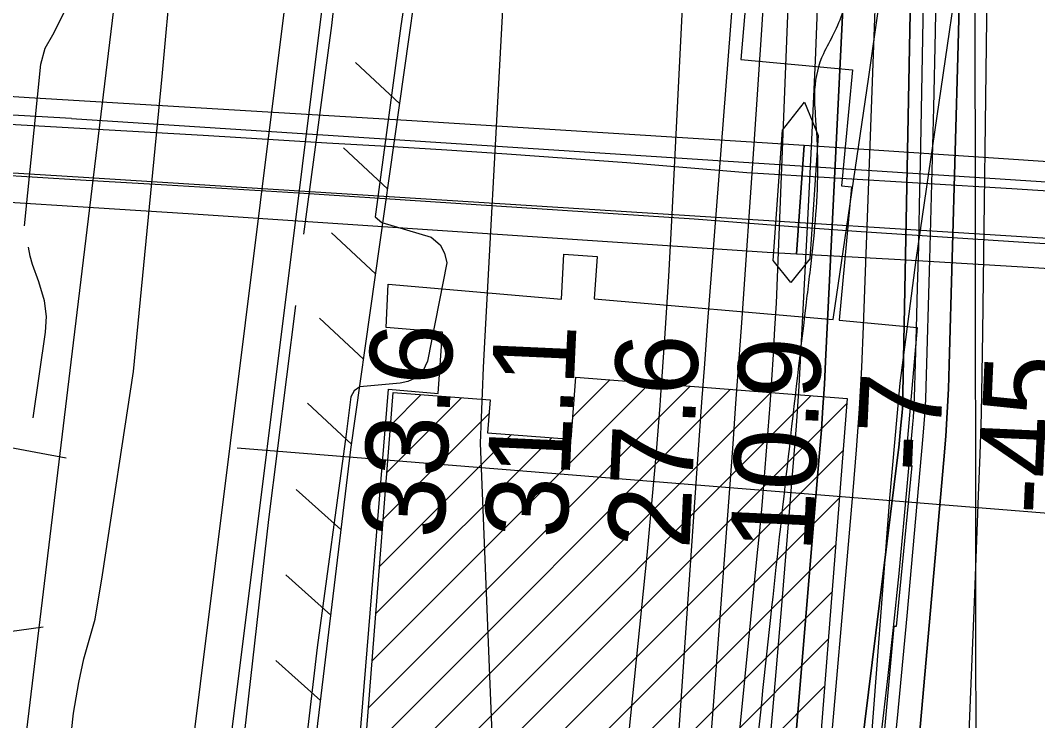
# Model space of a CAD drawing. Extents: x 3297716 to 3335574, y 688621 to 713991.
# Drawn here: x 3322074 to 3322902, y 705004 to 705574 of the extents above; entities that cross this region are included whole.
import ezdxf

# ---------------------------------------------------------------- set-up
doc = ezdxf.new("R2010")
doc.units = 0
for name, color, linetype in [('V-BLDG-OTLN', 7, 'Continuous'), ('V-BRDG-OTLN', 7, 'Continuous'), ('V-CHAN-DOCK', 7, 'Continuous'), ('V-FLOD-BASE', 7, 'Continuous'), ('V-GRID-MAJR', 7, 'Continuous'), ('V-LEVE-TOET', 7, 'Continuous'), ('V-RAIL-TRAK', 7, 'Continuous'), ('V-RIVR-EDGE', 7, 'Continuous'), ('V-RIVR-RANG', 7, 'Continuous'), ('V-ROAD-CNTR', 7, 'Continuous'), ('V-RRAP-FSHR', 7, 'Continuous'), ('V-RRAP-RVMT', 7, 'Continuous'), ('V-SURV-LINE', 7, 'Continuous'), ('V-TOPO-DPTH', 7, 'Continuous'), ('V-TOPO-MAJR', 7, 'Continuous'), ('V-TOPO-MINR', 7, 'Continuous'), ('V-TOPO-SHOR', 7, 'Continuous'), ('V-TOPO-WATR', 7, 'Continuous'), ('V-UTIL-LINE', 7, 'Continuous')]:
    doc.layers.add(name, color=color, linetype=linetype)

msp = doc.modelspace()

# ---------------------------------------------------------------- linework, layer by layer
at = {"layer": 'V-BLDG-OTLN'}
for p, q in [((3322360.64, 705052.53), (3322586.69, 705278.59)), ((3322523.91, 705251.16), (3322553.91, 705281.16)), ((3322337.25, 704887.72), (3322717.83, 705268.3)), ((3322340.26, 704926.08), (3322685.05, 705270.87)), ((3322354.62, 704975.81), (3322652.26, 705273.44)), ((3322357.63, 705014.17), (3322619.48, 705276.02)), ((3322375.68, 705244.35), (3322400.48, 705269.16)), ((3322329.99, 704845.11), (3322746.8, 705261.92)), ((3322372.67, 705205.99), (3322433.27, 705266.58)), ((3322369.66, 705167.63), (3322455.62, 705253.58)), ((3322366.66, 705129.26), (3322473.96, 705236.56)), ((3322363.65, 705090.9), (3322506.74, 705233.99)), ((3322326.98, 704806.74), (3322743.8, 705223.56)), ((3322323.97, 704768.38), (3322740.79, 705185.2)), ((3322320.96, 704730.02), (3322737.78, 705146.83)), ((3322317.96, 704691.65), (3322734.77, 705108.47)), ((3322314.95, 704653.29), (3322731.76, 705070.1)), ((3322311.94, 704614.93), (3322728.76, 705031.74))]:
    msp.add_line(p, q, dxfattribs=at)
msp.add_lwpolyline([(3322747.12, 705266.01), (3322682.53, 704442.23), (3322463.86, 704459.38), (3322465.72, 704483.1), (3322444.51, 704484.77), (3322442.67, 704461.15), (3322300.75, 704472.27), (3322330.39, 704850.16), (3322334.28, 704849.85), (3322343.45, 704966.84), (3322353.86, 704966.03), (3322377.77, 705270.94), (3322456.5, 705264.76), (3322454.4, 705238.09), (3322522.46, 705232.76), (3322526.43, 705283.31)], close=True, dxfattribs=at)
at = {"layer": 'V-BRDG-OTLN'}
for points in [[(3321787, 705530.02), (3322081.44, 705510.9), (3322388.45, 705492.49), (3322673.62, 705474.64), (3322712.02, 705472.09), (3322705.9, 705383.45), (3322681.98, 705384.72), (3322564.2, 705392.73), (3322446.43, 705400.66), (3322328.65, 705408.5), (3322210.87, 705416.25), (3322133.86, 705421.17), (3322056.84, 705425.96)], [(3322022.23, 705491.81), (3322122.69, 705486.08), (3322223.16, 705480.19), (3322323.62, 705474.17), (3322372.49, 705471.34), (3322421.34, 705468.3), (3322470.17, 705465.06), (3322518.99, 705461.6), (3322567.8, 705457.94), (3322616.58, 705454.08), (3322665.35, 705450), (3322737.25, 705445.64), (3322809.17, 705441.25), (3322881.08, 705436.83), (3322952.99, 705432.37), (3323024.91, 705427.89), (3323068.95, 705424.28), (3323113.01, 705420.84), (3323157.08, 705417.58), (3323201.16, 705414.49), (3323245.26, 705411.58), (3323289.37, 705408.84), (3323333.49, 705406.28)], [(3323372.24, 705342.18), (3323321.02, 705345.6), (3323269.79, 705348.86), (3323218.54, 705351.95), (3323167.29, 705354.88), (3323116.03, 705357.65), (3323061.8, 705361.54), (3323007.55, 705365.29), (3322953.3, 705368.9), (3322899.05, 705372.35), (3322844.79, 705375.67), (3322790.52, 705378.83), (3322736.25, 705381.85), (3322705.9, 705383.45), (3322712.02, 705472.09), (3322999.83, 705453.02), (3323251.27, 705435.67), (3323527.83, 705419.77)], [(3322052.91, 705448.24), (3322123.26, 705443.97), (3322193.61, 705439.86), (3322300.87, 705433.23), (3322408.11, 705426.4), (3322515.35, 705419.37), (3322622.58, 705412.13), (3322667.93, 705408.61), (3322713.29, 705405.22), (3322758.66, 705401.95), (3322804.06, 705398.8), (3322849.46, 705395.78), (3322894.88, 705392.88), (3322940.31, 705390.11), (3322985.75, 705387.46), (3323031.21, 705384.94), (3323076.66, 705382.54), (3323128.96, 705379.2), (3323181.25, 705375.86), (3323233.55, 705372.54), (3323285.85, 705369.22), (3323338.15, 705365.92)]]:
    msp.add_lwpolyline(points, dxfattribs=at)
at = {"layer": 'V-CHAN-DOCK'}
for points in [[(3322541.17, 705347.03), (3322735.77, 705330.32), (3322764.66, 705527.69), (3322800.1, 705776.59), (3322831.54, 706008.53), (3322794.94, 706010.39), (3322798.1, 706059.2), (3322613.24, 706069.33), (3322614.59, 706189.63), (3322602.97, 706187.73), (3322612.4, 705914.83), (3322482.17, 705912.46), (3322456.41, 706723.54), (3322538.1, 706726.8), (3322537.24, 706765.56), (3322501.92, 706783.7), (3322379.93, 706781.09), (3322376.76, 706814.25)], [(3322840.44, 705635.09), (3322803.01, 705378.72), (3322789.93, 705278.35), (3322781.55, 705184.79), (3322764.95, 704967.15), (3322748.21, 704777.97), (3322725.11, 704501.34), (3322709.15, 704292.52), (3322690.67, 704040.31), (3322678.49, 703891.14)], [(3322327.52, 704846.86), (3322338.33, 704971.82), (3322349.23, 704972.02), (3322373.99, 705273.61), (3322414.32, 705270.02), (3322417.95, 705320.03), (3322371.84, 705323.88), (3322373.71, 705359.13), (3322514.74, 705346.91), (3322516.6, 705383.52), (3322543.72, 705381.61), (3322541.17, 705347.03)]]:
    msp.add_lwpolyline(points, dxfattribs=at)
msp.add_lwpolyline([(3322686.92, 705378.33), (3322694.47, 705484.26), (3322712.32, 705507.26), (3322723.6, 705480.06), (3322716.64, 705379.71), (3322701.24, 705360.44)], close=True, dxfattribs=at)
at = {"layer": 'V-FLOD-BASE'}
for points in [[(3322305.06, 705399.7), (3322327.77, 705569.41), (3322345.8, 705732.81), (3322367.07, 705896.87), (3322370.78, 705935.13), (3322371.22, 705978.55), (3322367.59, 706058.11), (3322361.97, 706154.78), (3322350.81, 706323.87), (3322335.6, 706527.3), (3322324.48, 706716.74), (3322323.77, 706750.46)], [(3322203.61, 704566.49), (3322223.49, 704725.79), (3322239.15, 704842.52), (3322255.35, 704980.63), (3322276.51, 705167.37), (3322298.53, 705341.69)]]:
    msp.add_lwpolyline(points, dxfattribs=at)
at = {"layer": 'V-GRID-MAJR'}
msp.add_spline([(3322864.78, 694020.83), (3322861.26, 697048.55), (3322854.2, 703110.13), (3322847.15, 709171.74), (3322843.62, 712205.6)], degree=3, dxfattribs=at)
at = {"layer": 'V-LEVE-TOET'}
for points in [[(3322125.92, 705054.02), (3322135.14, 705086.26), (3322141.02, 705122.57), (3322166.25, 705287.9), (3322189.73, 705528.04), (3322205.38, 705700.96), (3322228.54, 705869.81)], [(3322389.86, 705609.26), (3322383.95, 705569.24), (3322362.98, 705413.94), (3322368.43, 705409.22), (3322408.47, 705397.21), (3322415.96, 705391.14), (3322419.38, 705384.38), (3322421.45, 705376.26), (3322405.66, 705296.22), (3322401.79, 705288.28), (3322395.04, 705282.28), (3322389.54, 705279.84), (3322383.28, 705278.55), (3322350.62, 705275.42), (3322346.04, 705272.19), (3322343.34, 705267.45), (3322339.41, 705236.94), (3322315.83, 705063.32), (3322297.23, 704903.53), (3322279.11, 704740.13), (3322257.06, 704562.52), (3322255.65, 704530.62)], [(3321782.83, 702136.73), (3321793.29, 702217.17), (3321821.15, 702490.91), (3321843.93, 702687.6), (3321845.07, 702752.68), (3321857.26, 702900.01), (3321894.32, 703231.88), (3321930.29, 703467.51), (3321963, 703711.54), (3321993.05, 704003.44), (3322001.15, 704065.59), (3322040.73, 704328.54), (3322054.85, 704433.08), (3322066.69, 704525.83), (3322072.71, 704609.69), (3322085.49, 704705.61), (3322092.76, 704748.89), (3322098.07, 704803.34), (3322106.11, 704880.02), (3322113.24, 704970.1), (3322117.43, 705010), (3322121.81, 705034.84), (3322125.92, 705054.02)]]:
    msp.add_lwpolyline(points, dxfattribs=at)
at = {"layer": 'V-RAIL-TRAK'}
msp.add_lwpolyline([(3317930.44, 705717.86), (3318361.72, 705691.42), (3318778.59, 705657.97), (3319034.5, 705652.34), (3319478.54, 705623.22), (3319985.71, 705589.06), (3320386.89, 705563.5), (3320860.83, 705530.92), (3321334.42, 705494.58), (3322125.75, 705446.02)], dxfattribs=at)
at = {"layer": 'V-RIVR-EDGE'}
msp.add_spline([(3322738.46, 706016.98), (3322736.36, 706004.97), (3322734.69, 706000), (3322735.51, 705995.02), (3322741.29, 705988.79), (3322749.16, 705985.45), (3322752.89, 705985.45), (3322762.43, 705988.32), (3322765.34, 705993.29), (3322767.83, 705993.28), (3322770.73, 705992.03), (3322779.42, 705985.79), (3322778.58, 705983.31), (3322775.26, 705982.07), (3322770.28, 705977.11), (3322766.12, 705970.08), (3322764.02, 705961.38), (3322763.16, 705949.36), (3322761.5, 705947.71), (3322756.52, 705946.06), (3322749.88, 705942.35), (3322745.73, 705939.46), (3322741.99, 705934.08), (3322737.81, 705919.17), (3322736.52, 705904.25), (3322736.93, 705898.86), (3322740.64, 705891.39), (3322740.63, 705887.24), (3322738.53, 705875.23), (3322730.21, 705866.54), (3322723.56, 705857.44), (3322719.82, 705854.96), (3322718.57, 705849.58), (3322721.44, 705837.97), (3322727.21, 705826.76), (3322738.38, 705816.79), (3322750.38, 705807.22), (3322754.51, 705803.9), (3322754.92, 705801.41), (3322754.9, 705791.05), (3322752.78, 705772.4), (3322748.61, 705762.88), (3322736.98, 705752.54), (3322724.51, 705740.14), (3322722.44, 705738.49), (3322719.93, 705729.38), (3322719.07, 705717.77), (3322717.78, 705700.37), (3322716.9, 705677.16), (3322715.2, 705660.17), (3322715.6, 705656.02), (3322720.58, 705656.01), (3322728.04, 705655.99), (3322739.22, 705651.41), (3322739.62, 705648.09), (3322740.86, 705644.77), (3322749.13, 705639.78), (3322753.67, 705629.82), (3322753.65, 705623.18), (3322750.29, 705604.13), (3322743.6, 705580.93), (3322736.09, 705562.71), (3322727.77, 705546.57), (3322720.65, 705517.57), (3322721.42, 705493.12), (3322722.97, 705451.25), (3322716.97, 705370.85), (3322714.43, 705349.72), (3322684.77, 705087.84), (3322652.48, 704769.6), (3322623.54, 704407.88)], degree=3, dxfattribs=at)
at = {"layer": 'V-ROAD-CNTR'}
msp.add_line((3322092.94, 705079.83), (3322031.85, 705071.29), dxfattribs=at)
for points in [[(3322194.9, 705952.88), (3322117.17, 705311.26)], [(3322115.81, 705493.88), (3320841.56, 705566.13), (3320291.92, 705598.31), (3319924.05, 705625.07), (3319456.28, 705654), (3319040.09, 705682.35), (3318758.12, 705708.95), (3318175.15, 705761.85), (3317855.67, 705798.58)], [(3322115.81, 705493.88), (3325973.98, 705243.12), (3326780.38, 705207.88), (3327424.02, 705214.39), (3328124.59, 705236.74), (3328557.68, 705273.44), (3328735.24, 705298.69), (3328852.74, 705321.92), (3328958.57, 705350.2), (3329047.38, 705378.67)], [(3322125.75, 705446.02), (3325883.02, 705208.36), (3326610.25, 705173.62), (3326928.09, 705167.15), (3327579.17, 705181.01), (3328294.95, 705204.66)], [(3322117.17, 705311.26), (3321995, 704297.91), (3321808.57, 702822.13)], [(3322111.51, 705217.51), (3322028.6, 705232.79), (3321990.45, 705238.68), (3321937.52, 705247.69), (3321930.63, 705250.88), (3321920.05, 705261.07), (3321912.83, 705273.63), (3321907.79, 705288.67)]]:
    msp.add_lwpolyline(points, dxfattribs=at)
at = {"layer": 'V-RRAP-FSHR'}
for p, q in [((3322382.75, 705506), (3322347.06, 705539.32)), ((3322372.98, 705436.69), (3322337.28, 705470.01)), ((3322363.2, 705367.38), (3322327.5, 705400.69)), ((3322353.43, 705298.06), (3322317.73, 705331.38)), ((3322343.65, 705228.75), (3322307.95, 705262.07)), ((3322335.19, 705159.26), (3322298.83, 705191.85)), ((3322326.81, 705089.76), (3322290.45, 705122.36)), ((3322318.43, 705020.27), (3322282.07, 705052.86))]:
    msp.add_line(p, q, dxfattribs=at)
msp.add_lwpolyline([(3322402.3, 705644.63), (3322343.05, 705224.48), (3322263.47, 704564.35)], dxfattribs=at)
at = {"layer": 'V-RRAP-RVMT'}
for p, q in [((3322672.65, 705679.14), (3322660.55, 705541.85)), ((3322660.55, 705541.85), (3322751.38, 705533.51)), ((3322751.38, 705533.51), (3322742.56, 705439.13)), ((3322750.61, 705438.32), (3322740.66, 705329.66)), ((3322742.56, 705439.13), (3322750.61, 705438.32)), ((3322740.66, 705329.66), (3322804.15, 705323.88)), ((3322804.15, 705323.88), (3322794.36, 705211.88)), ((3322799.66, 705211.45), (3322787.15, 705080.3)), ((3322794.36, 705211.88), (3322799.66, 705211.45)), ((3322785.03, 705080.5), (3322760.37, 704805.11)), ((3322787.15, 705080.3), (3322785.03, 705080.5))]:
    msp.add_line(p, q, dxfattribs=at)
at = {"layer": 'V-SURV-LINE'}
for points in [[(3322159.76, 704544.12), (3322330.73, 705915.44)], [(3322360.5, 705911.71), (3322189.53, 704540.4)]]:
    msp.add_lwpolyline(points, dxfattribs=at)
at = {"layer": 'V-TOPO-DPTH'}
for points in [[(3322715.99, 706018.68), (3322691.1, 705385.14), (3322690.21, 705364.4), (3322689.23, 705343.66), (3322688.11, 705322.92), (3322686.9, 705302.2), (3322686.87, 705301.8), (3322685.54, 705281.28), (3322684.14, 705260.76), (3322682.63, 705240.25), (3322681.05, 705219.75), (3322679.35, 705199.26), (3322677.57, 705178.77), (3322675.68, 705158.29), (3322673.7, 705137.83), (3322611.71, 704516.1), (3322609.62, 704496.19), (3322607.41, 704476.3), (3322605, 704456.43), (3322602.46, 704436.58), (3322580.99, 704275.03), (3322567.57, 704174.42), (3322554.07, 704073.83), (3322540.47, 703973.24)], [(3322698.75, 704495.78), (3322788.35, 705220.18), (3322789.06, 705226.17), (3322789.73, 705232.16), (3322790.35, 705238.16), (3322790.93, 705244.16), (3322791.89, 705254.68), (3322791.95, 705255.43), (3322792.04, 705256.91), (3322792.07, 705257.66), (3322792.31, 705265.52), (3322792.45, 705270.19), (3322792.57, 705274.87), (3322792.68, 705279.54), (3322792.78, 705284.22), (3322806.38, 705987.81)], [(3322806.38, 705987.81), (3322792.78, 705284.22), (3322792.68, 705279.54), (3322792.57, 705274.87), (3322792.45, 705270.19), (3322792.31, 705265.52), (3322792.07, 705257.66), (3322792.04, 705256.91), (3322791.95, 705255.43), (3322791.89, 705254.68), (3322790.93, 705244.16), (3322790.35, 705238.16), (3322789.73, 705232.16), (3322789.06, 705226.17), (3322788.35, 705220.18), (3322698.75, 704495.78)], [(3322890.97, 703733.94), (3322825.64, 704414.54), (3322825.74, 704435.1), (3322826, 704455.67), (3322826.5, 704476.23), (3322827.17, 704496.79), (3322839.36, 704814.35), (3322842.19, 704887.53), (3322845.05, 704960.71), (3322847.96, 705033.89), (3322850.9, 705107.06), (3322854.15, 705187.11), (3322855.35, 705220.27), (3322856.37, 705253.42), (3322857.11, 705286.59), (3322857.67, 705319.76), (3322864.67, 705872.34)], [(3322890.97, 703733.94), (3322825.64, 704414.54), (3322825.74, 704435.1), (3322826, 704455.67), (3322826.5, 704476.23), (3322827.17, 704496.79), (3322839.36, 704814.35), (3322842.19, 704887.53), (3322845.05, 704960.71), (3322847.96, 705033.89), (3322850.9, 705107.06), (3322854.15, 705187.11), (3322855.35, 705220.27), (3322856.37, 705253.42), (3322857.11, 705286.59), (3322857.67, 705319.76), (3322864.67, 705872.34)], [(3322570.78, 703921.88), (3322649.65, 704422.42), (3322653.43, 704447.01), (3322657.08, 704471.61), (3322660.54, 704496.25), (3322663.88, 704520.9), (3322666.94, 704545.59), (3322669.77, 704570.3), (3322672.25, 704595.04), (3322674.49, 704619.82), (3322724.7, 705221.83), (3322726.15, 705240.37), (3322727.47, 705258.92), (3322728.6, 705277.48), (3322729.61, 705296.05), (3322751.94, 705754.28)], [(3322570.78, 703921.88), (3322649.65, 704422.42), (3322653.43, 704447.01), (3322657.08, 704471.61), (3322660.54, 704496.25), (3322663.88, 704520.9), (3322666.94, 704545.59), (3322669.77, 704570.3), (3322672.25, 704595.04), (3322674.49, 704619.82), (3322724.7, 705221.83), (3322726.15, 705240.37), (3322727.47, 705258.92), (3322728.6, 705277.48), (3322729.61, 705296.05), (3322751.94, 705754.28)], [(3322698.74, 703933.42), (3322710.41, 704044.01), (3322754.57, 704451.08), (3322755.18, 704456.67), (3322755.8, 704462.27), (3322756.43, 704467.86), (3322757.06, 704473.46), (3322763.36, 704528.51), (3322767.03, 704561.64), (3322770.52, 704594.79), (3322773.75, 704627.96), (3322776.81, 704661.15), (3322825.8, 705216.03), (3322827.33, 705235.32), (3322828.62, 705254.62), (3322829.56, 705273.94), (3322830.26, 705293.27), (3322837.39, 705553.78), (3322839.56, 705638.27)], [(3322839.56, 705638.27), (3322837.39, 705553.78), (3322830.26, 705293.27), (3322829.56, 705273.94), (3322828.62, 705254.62), (3322827.33, 705235.32), (3322825.8, 705216.03), (3322776.81, 704661.15), (3322773.75, 704627.96), (3322770.52, 704594.79), (3322767.03, 704561.64), (3322763.36, 704528.51), (3322757.06, 704473.46), (3322756.43, 704467.86), (3322755.8, 704462.27), (3322755.18, 704456.67), (3322754.57, 704451.08), (3322710.41, 704044.01), (3322698.74, 703933.42)], [(3322819.94, 705626.64), (3322818.75, 705564.76), (3322817.41, 705502.87), (3322815.87, 705441), (3322814.18, 705379.12), (3322811.19, 705275.46), (3322810.81, 705265.42), (3322810.31, 705255.39), (3322809.62, 705245.38), (3322808.81, 705235.36), (3322795.64, 705088.98), (3322787.79, 705005.82), (3322779.47, 704922.71), (3322770.44, 704839.67), (3322760.94, 704756.68), (3322733.25, 704523.75), (3322729.73, 704494.41), (3322726.18, 704465.07), (3322722.58, 704435.74), (3322718.94, 704406.41), (3322672.36, 704033.61), (3322658.75, 703925.7)], [(3322819.94, 705626.64), (3322818.75, 705564.76), (3322817.41, 705502.87), (3322815.87, 705441), (3322814.18, 705379.12), (3322811.19, 705275.46), (3322810.81, 705265.42), (3322810.31, 705255.39), (3322809.62, 705245.38), (3322808.81, 705235.36), (3322795.64, 705088.98), (3322787.79, 705005.82), (3322779.47, 704922.71), (3322770.44, 704839.67), (3322760.94, 704756.68), (3322733.25, 704523.75), (3322729.73, 704494.41), (3322726.18, 704465.07), (3322722.58, 704435.74), (3322718.94, 704406.41), (3322672.36, 704033.61), (3322658.75, 703925.7)]]:
    msp.add_lwpolyline(points, dxfattribs=at)
at = {"layer": 'V-TOPO-MAJR'}
msp.add_lwpolyline([(3322633.55, 705997.28), (3322604.53, 705415.74), (3322603.2, 705390.53), (3322601.76, 705365.32), (3322600.17, 705340.12), (3322598.47, 705314.93), (3322595.22, 705268.75), (3322594.92, 705264.55), (3322594.59, 705260.35), (3322591.6, 705222.46), (3322589.86, 705201.42), (3322588.03, 705180.39), (3322586.06, 705159.37), (3322584, 705138.37), (3322522.64, 704534.06), (3322520.01, 704509.43), (3322517.21, 704484.82), (3322514.14, 704460.25), (3322510.91, 704435.69), (3322484.9, 704246.01), (3322468.24, 704126.66), (3322451.2, 704007.38)], dxfattribs=at)
at = {"layer": 'V-TOPO-MINR'}
for points in [[(3322715.99, 706018.68), (3322691.1, 705385.14), (3322690.21, 705364.4), (3322689.23, 705343.66), (3322688.11, 705322.92), (3322686.9, 705302.2), (3322686.87, 705301.8), (3322685.54, 705281.28), (3322684.14, 705260.76), (3322682.63, 705240.25), (3322681.05, 705219.75), (3322679.35, 705199.26), (3322677.57, 705178.77), (3322675.68, 705158.29), (3322673.7, 705137.83), (3322611.71, 704516.1), (3322609.62, 704496.19), (3322607.41, 704476.3), (3322605, 704456.43), (3322602.46, 704436.58), (3322580.99, 704275.03), (3322567.57, 704174.42), (3322554.07, 704073.83), (3322540.47, 703973.24)], [(3322816.55, 705998.05), (3322806.54, 705457.04), (3322805.86, 705423.49), (3322805.11, 705389.94), (3322804.24, 705356.4), (3322803.31, 705322.85), (3322801.64, 705266.56), (3322801.43, 705261.17), (3322801.16, 705255.78), (3322800.78, 705250.4), (3322800.35, 705245.02), (3322793.31, 705167.62), (3322789.11, 705123.56), (3322784.64, 705079.53), (3322779.78, 705035.55), (3322774.65, 704991.59), (3322716.26, 704509.94), (3322713.59, 704488.22), (3322710.89, 704466.52), (3322708.12, 704444.82), (3322705.31, 704423.12), (3322681.55, 704241.57), (3322666.68, 704129.13), (3322651.61, 704016.71)], [(3322806.38, 705987.81), (3322792.78, 705284.22), (3322792.68, 705279.54), (3322792.57, 705274.87), (3322792.45, 705270.19), (3322792.31, 705265.52), (3322792.07, 705257.66), (3322792.04, 705256.91), (3322791.95, 705255.43), (3322791.89, 705254.68), (3322790.93, 705244.16), (3322790.35, 705238.16), (3322789.73, 705232.16), (3322789.06, 705226.17), (3322788.35, 705220.18), (3322698.75, 704495.78)], [(3322676.68, 705883.52), (3322633.32, 705325.12), (3322630.95, 705294.12), (3322628.64, 705263.11), (3322626.41, 705232.1), (3322624.24, 705201.09), (3322582.55, 704595.01)], [(3322890.97, 703733.94), (3322825.64, 704414.54), (3322825.74, 704435.1), (3322826, 704455.67), (3322826.5, 704476.23), (3322827.17, 704496.79), (3322839.36, 704814.35), (3322842.19, 704887.53), (3322845.05, 704960.71), (3322847.96, 705033.89), (3322850.9, 705107.06), (3322854.15, 705187.11), (3322855.35, 705220.27), (3322856.37, 705253.42), (3322857.11, 705286.59), (3322857.67, 705319.76), (3322864.67, 705872.34)], [(3322778.8, 705833.38), (3322760.21, 705324.77), (3322758.73, 705291.21), (3322756.9, 705257.68), (3322754.56, 705224.18), (3322751.87, 705190.7), (3322729.1, 704931.92)], [(3322477.36, 705782.91), (3322451.93, 705311.8), (3322450.9, 705291.26), (3322449.98, 705270.71), (3322449.22, 705250.16), (3322448.57, 705229.6), (3322471.7, 704648.25)], [(3322683.67, 705667.25), (3322677.73, 705570.11), (3322671.28, 705472.99), (3322661.03, 705327.53), (3322658.71, 705294.73), (3322656.36, 705261.94), (3322653.97, 705229.15), (3322651.56, 705196.36), (3322639.54, 705033.93), (3322632.37, 704941.17), (3322624.8, 704848.45), (3322616.62, 704755.78), (3322608.03, 704663.14), (3322592.4, 704500.29), (3322591.27, 704489.11), (3322590.06, 704477.94), (3322588.74, 704466.78), (3322587.34, 704455.63), (3322575.16, 704362.42), (3322567.54, 704304.68), (3322559.83, 704246.96), (3322551.99, 704189.25), (3322544.05, 704131.56), (3322448.77, 703444.56)], [(3322839.56, 705638.27), (3322837.39, 705553.78), (3322830.26, 705293.27), (3322829.56, 705273.94), (3322828.62, 705254.62), (3322827.33, 705235.32), (3322825.8, 705216.03), (3322776.81, 704661.15), (3322773.75, 704627.96), (3322770.52, 704594.79), (3322767.03, 704561.64), (3322763.36, 704528.51), (3322757.06, 704473.46), (3322756.43, 704467.86), (3322755.8, 704462.27), (3322755.18, 704456.67), (3322754.57, 704451.08), (3322710.41, 704044.01), (3322698.74, 703933.42)], [(3322819.94, 705626.64), (3322818.75, 705564.76), (3322817.41, 705502.87), (3322815.87, 705441), (3322814.18, 705379.12), (3322811.19, 705275.46), (3322810.81, 705265.42), (3322810.31, 705255.39), (3322809.62, 705245.38), (3322808.81, 705235.36), (3322795.64, 705088.98), (3322787.79, 705005.82), (3322779.47, 704922.71), (3322770.44, 704839.67), (3322760.94, 704756.68), (3322733.25, 704523.75), (3322729.73, 704494.41), (3322726.18, 704465.07), (3322722.58, 704435.74), (3322718.94, 704406.41), (3322672.36, 704033.61), (3322658.75, 703925.7)], [(3322723.77, 705611.46), (3322721.06, 705541.1), (3322717.87, 705470.76), (3322714.35, 705400.43), (3322707.71, 705276), (3322707.24, 705267.89), (3322706.73, 705259.8), (3322706.16, 705251.7), (3322705.54, 705243.61), (3322694.05, 705100.7), (3322687.29, 705021.19), (3322680.03, 704941.73), (3322672.04, 704862.34), (3322663.56, 704782.99), (3322635.91, 704535.34), (3322632.36, 704504.81), (3322628.63, 704474.3), (3322624.63, 704443.83), (3322620.45, 704413.38), (3322584.71, 704161.57), (3322566.83, 704034.54), (3322549.15, 703907.47)]]:
    msp.add_lwpolyline(points, dxfattribs=at)
at = {"layer": 'V-TOPO-SHOR'}
msp.add_line((3322077.51, 705406.54), (3322090.87, 705538.03), dxfattribs=at)
for points in [[(3322090.87, 705538.03), (3322094.41, 705551.17), (3322100.75, 705561.88), (3322111.92, 705583.87), (3322120.08, 705601.44), (3322127.66, 705621.33), (3322131.66, 705635.86), (3322135.07, 705652.71), (3322139.02, 705677.92), (3322143.47, 705723.92), (3322152.56, 705795.71), (3322164.91, 705892.37), (3322166.15, 705905.52), (3322168.71, 705925.36)], [(3322084.69, 705250.36), (3322094.84, 705320), (3322095.6, 705332.77), (3322093.8, 705345.54), (3322089.21, 705360.96), (3322084.27, 705374.99), (3322082.26, 705381.94), (3322080.95, 705389.25)]]:
    msp.add_lwpolyline(points, dxfattribs=at)
at = {"layer": 'V-TOPO-WATR'}
msp.add_lwpolyline([(3322751.94, 705754.28), (3322729.61, 705296.05), (3322728.6, 705277.48), (3322727.47, 705258.92), (3322726.15, 705240.37), (3322724.7, 705221.83), (3322674.49, 704619.82), (3322672.25, 704595.04), (3322669.77, 704570.3), (3322666.94, 704545.59), (3322663.88, 704520.9), (3322660.54, 704496.25), (3322657.08, 704471.61), (3322653.43, 704447.01), (3322649.65, 704422.42), (3322570.78, 703921.88)], dxfattribs=at)
at = {"layer": 'V-UTIL-LINE'}
msp.add_line((3325538.84, 704961.18), (3322250.65, 705225.51), dxfattribs=at)

# ---------------------------------------------------------------- texts
at = {"layer": 'V-RIVR-RANG'}
for s, p in [('33.6', (3322418.94, 705151.29)), ('31.1', (3322519.04, 705151.26)), ('27.6', (3322618.76, 705142.79)), ('10.9', (3322718.74, 705140.12)), ('-45', (3322920.31, 705170.63)), ('-7', (3322821.78, 705205.44))]:
    msp.add_text(s, height=67, rotation=87.41833, dxfattribs=at).set_placement(p)

doc.saveas('drawing.dxf')
